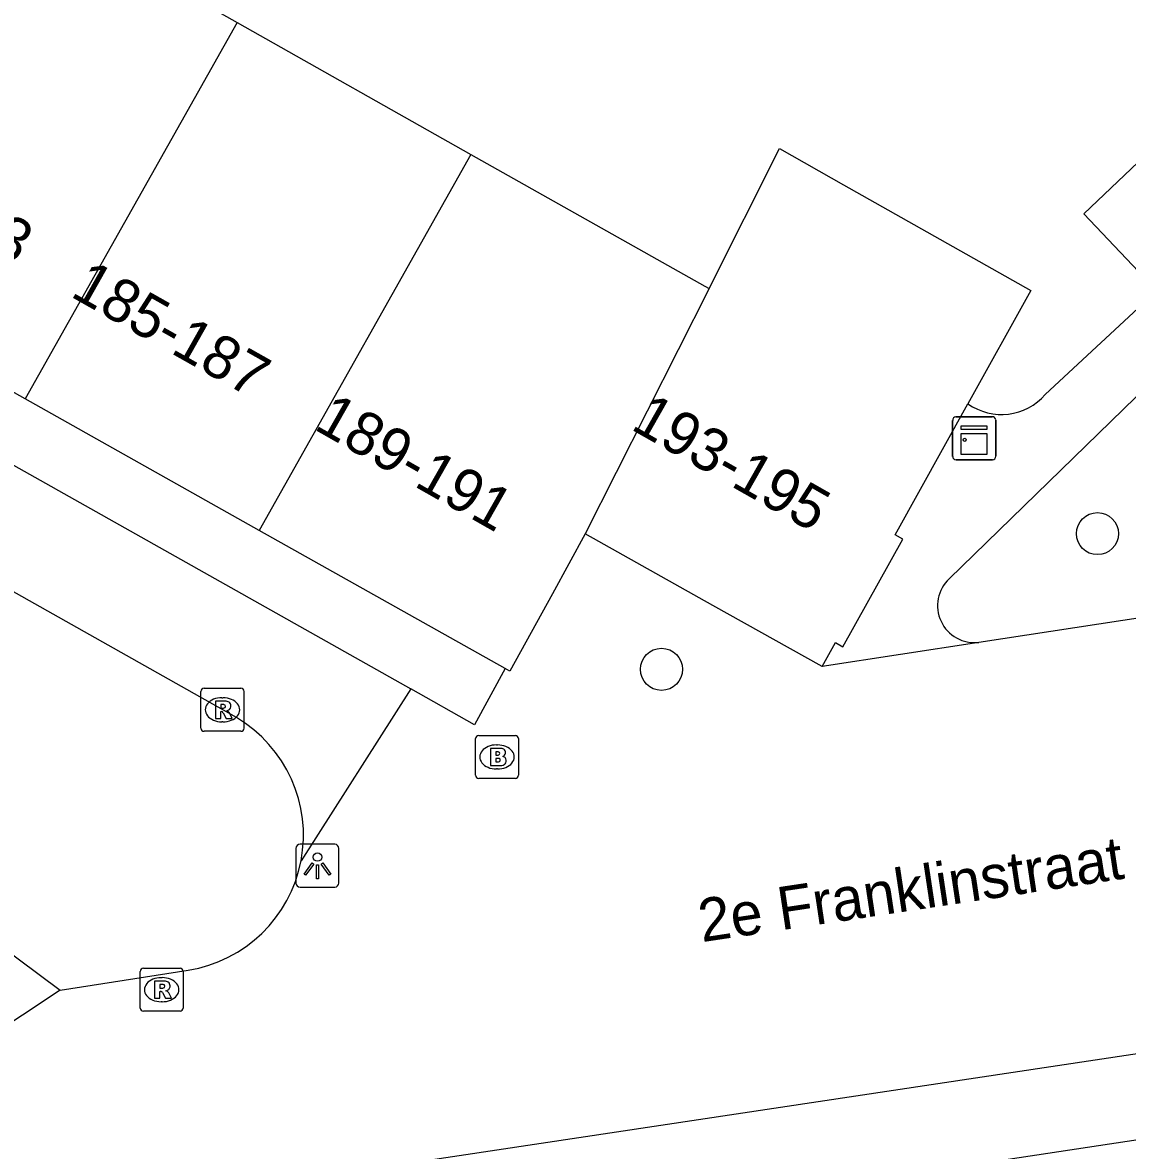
# Model space of a CAD drawing. Extents: x 159280 to 160375, y 384531 to 385872.
# Drawn here: x 159708.26 to 159733.94, y 384897.02 to 384923.23 of the extents above; entities that cross this region are included whole.
import ezdxf

# ---------------------------------------------------------------- set-up
doc = ezdxf.new("R2010")
doc.units = 0
for name, color, linetype in [('IMGEO_Boom', 7, 'Continuous'), ('IMGEO_Brandkraan', 7, 'Continuous'), ('IMGEO_Kast', 7, 'Continuous'), ('IMGEO_Lichtpunt', 7, 'Continuous'), ('IMGEO_Muur', 7, 'Continuous'), ('IMGEO_Openbare_ruimte_label', 7, 'Continuous'), ('IMGEO_Pand', 7, 'Continuous'), ('IMGEO_Pand_nummerreeks', 7, 'Continuous'), ('IMGEO_Rijbaan_lokaal_open', 7, 'Continuous'), ('IMGEO_Rioolput', 7, 'Continuous'), ('IMGEO_Voetpad_open', 7, 'Continuous')]:
    doc.layers.add(name, color=color, linetype=linetype)

msp = doc.modelspace()

# ---------------------------------------------------------------- linework, layer by layer
at = {"layer": 'IMGEO_Boom'}
for centre in [(159733.242, 384911.353), (159723.11, 384908.2)]:
    msp.add_circle(centre, 0.489, dxfattribs=at)
at = {"layer": 'IMGEO_Brandkraan'}
for p, q in [((159718.786, 384905.737), (159718.786, 384906.589)), ((159718.861, 384906.663), (159719.713, 384906.663)), ((159719.787, 384906.589), (159719.787, 384905.737)), ((159719.274, 384906.443), (159719.299, 384906.443)), ((159719.297, 384905.883), (159719.272, 384905.883)), ((159719.713, 384905.663), (159718.861, 384905.663))]:
    msp.add_line(p, q, dxfattribs=at)
for points in [[(159718.786, 384905.737), (159718.786, 384906.589)], [(159718.861, 384906.663), (159719.713, 384906.663)], [(159719.787, 384906.589), (159719.787, 384905.737)], [(159719.134, 384906.363), (159719.134, 384905.963), (159719.347, 384905.963)], [(159719.365, 384906.363), (159719.134, 384906.363)], [(159719.313, 384906.282), (159719.259, 384906.282), (159719.259, 384906.206)], [(159719.259, 384906.206), (159719.312, 384906.206)], [(159719.321, 384906.13), (159719.259, 384906.13), (159719.259, 384906.049)], [(159719.259, 384906.049), (159719.321, 384906.049)], [(159719.713, 384905.663), (159718.861, 384905.663)]]:
    msp.add_lwpolyline(points, dxfattribs=at)
for centre, radius, start, end in [((159718.863, 384906.587), 0.0765, 91.552, 178.448), ((159718.863, 384906.587), 0.0765, 91.552, 178.448), ((159719.711, 384906.587), 0.0765, 1.552, 88.448), ((159719.711, 384906.587), 0.0765, 1.552, 88.448), ((159719.314, 384906.244), 0.0379, 267.8285, 90.9355), ((159719.369, 384906.218), 0.145, 59.4692, 91.5367), ((159719.394, 384906.265), 0.0922, 285.5137, 58.1501), ((159719.322, 384906.089), 0.0404, 269.8759, 90.5077), ((159719.353, 384906.214), 0.251, 268.6676, 293.5347), ((159719.399, 384906.073), 0.105, 301.3115, 78.989), ((159718.863, 384905.739), 0.0765, 181.552, 268.448), ((159718.863, 384905.739), 0.0765, 181.552, 268.448), ((159719.711, 384905.739), 0.0765, 271.552, 358.448), ((159719.711, 384905.739), 0.0765, 271.552, 358.448)]:
    msp.add_arc(centre, radius, start, end, dxfattribs=at)
for centre, major_axis, ratio, start_param, end_param in [((159719.273, 384906.163), (-0.387, 0.002), 0.722429, 4.712389, 7.853982), ((159719.298, 384906.163), (-0.39, 0.002), 0.717154, 1.570796, 4.712389)]:
    msp.add_ellipse(centre, major_axis=major_axis, ratio=ratio, start_param=start_param, end_param=end_param, dxfattribs=at)
at = {"layer": 'IMGEO_Kast'}
for p, q in [((159729.877, 384913.143), (159729.877, 384913.984)), ((159729.877, 384913.984), (159729.877, 384913.143)), ((159729.952, 384914.068), (159730.793, 384914.068)), ((159730.793, 384914.068), (159729.952, 384914.068)), ((159730.877, 384913.993), (159730.877, 384913.152)), ((159730.877, 384913.152), (159730.877, 384913.993)), ((159730.802, 384913.068), (159729.961, 384913.068)), ((159729.961, 384913.068), (159730.802, 384913.068))]:
    msp.add_line(p, q, dxfattribs=at)
for points in [[(159730.072, 384913.858), (159730.672, 384913.858), (159730.672, 384913.773), (159730.072, 384913.773), (159730.072, 384913.858)], [(159730.072, 384913.683), (159730.672, 384913.683), (159730.672, 384913.194), (159730.072, 384913.194), (159730.072, 384913.683)]]:
    msp.add_lwpolyline(points, dxfattribs=at)
msp.add_circle((159730.156, 384913.532), 0.0377, dxfattribs=at)
for centre, start, end in [((159729.955, 384913.99), 92.4484, 184.2845), ((159729.955, 384913.99), 92.4484, 184.2845), ((159730.799, 384913.99), 2.4484, 94.2845), ((159730.799, 384913.99), 2.4484, 94.2845), ((159729.955, 384913.146), 182.4484, 274.2845), ((159729.955, 384913.146), 182.4484, 274.2845), ((159730.799, 384913.146), 272.4484, 4.2845), ((159730.799, 384913.146), 272.4484, 4.2845)]:
    msp.add_arc(centre, 0.0779, start, end, dxfattribs=at)
at = {"layer": 'IMGEO_Lichtpunt'}
for p, q in [((159715.516, 384904.134), (159714.708, 384904.134)), ((159715.516, 384904.134), (159714.708, 384904.134)), ((159714.614, 384904.039), (159714.614, 384903.232)), ((159714.614, 384904.039), (159714.614, 384903.232)), ((159715.61, 384903.232), (159715.61, 384904.039)), ((159715.61, 384903.232), (159715.61, 384904.039)), ((159714.708, 384903.138), (159715.516, 384903.138)), ((159714.708, 384903.138), (159715.516, 384903.138))]:
    msp.add_line(p, q, dxfattribs=at)
for points in [[(159714.988, 384903.703), (159715.027, 384903.675), (159714.839, 384903.413), (159714.801, 384903.44), (159714.988, 384903.703)], [(159715.09, 384903.655), (159715.137, 384903.655), (159715.137, 384903.333), (159715.09, 384903.333), (159715.09, 384903.655)], [(159715.2, 384903.675), (159715.238, 384903.702), (159715.425, 384903.44), (159715.386, 384903.412), (159715.2, 384903.675)]]:
    msp.add_lwpolyline(points, dxfattribs=at)
msp.add_circle((159715.113, 384903.837), 0.0994, dxfattribs=at)
for centre, start, end in [((159714.708, 384904.039), 90, 180), ((159714.708, 384904.039), 90, 180), ((159715.516, 384904.039), 0, 90), ((159715.516, 384904.039), 0, 90), ((159714.708, 384903.232), 180, 270), ((159714.708, 384903.232), 180, 270), ((159715.516, 384903.232), 270, 0), ((159715.516, 384903.232), 270, 360)]:
    msp.add_arc(centre, 0.0946, start, end, dxfattribs=at)
at = {"layer": 'IMGEO_Muur'}
msp.add_lwpolyline([(159734.623, 384916.992), (159732.03, 384914.588)], dxfattribs=at)
msp.add_arc((159731.011, 384915.47), 1.348, 234.7672, 319.1295, dxfattribs=at)
at = {"layer": 'IMGEO_Pand'}
for points in [[(159707.813, 384926.289), (159713.247, 384923.228)], [(159713.247, 384923.228), (159708.322, 384914.484)], [(159713.247, 384923.228), (159718.682, 384920.167)], [(159734.623, 384916.992), (159732.923, 384918.784), (159737.5, 384923.127), (159739.201, 384921.335)], [(159718.682, 384920.167), (159713.76, 384911.429)], [(159718.682, 384920.167), (159724.116, 384917.106), (159724.215, 384917.05)], [(159724.215, 384917.05), (159725.856, 384920.3), (159727.342, 384919.461), (159731.696, 384917.004), (159730.233, 384914.369)], [(159708.322, 384914.484), (159702.884, 384917.538)], [(159724.215, 384917.05), (159721.334, 384911.346)], [(159713.76, 384911.429), (159708.322, 384914.484)], [(159726.842, 384908.261), (159727.153, 384908.821), (159727.328, 384908.724), (159728.717, 384911.225), (159728.542, 384911.323), (159730.233, 384914.369)], [(159719.473, 384908.221), (159713.76, 384911.429)], [(159721.334, 384911.346), (159720.573, 384909.957), (159719.587, 384908.157), (159719.473, 384908.221)], [(159726.842, 384908.261), (159724.304, 384909.683), (159721.334, 384911.346)]]:
    msp.add_lwpolyline(points, dxfattribs=at)
at = {"layer": 'IMGEO_Rijbaan_lokaal_open'}
msp.add_lwpolyline([(159737.874, 384897.82), (159708.784, 384893.426)], dxfattribs=at)
at = {"layer": 'IMGEO_Rioolput'}
for p, q in [((159712.405, 384906.833), (159712.405, 384907.685)), ((159712.48, 384907.759), (159713.332, 384907.759)), ((159712.893, 384907.539), (159712.918, 384907.539)), ((159713.406, 384907.685), (159713.406, 384906.833)), ((159713.332, 384906.759), (159712.48, 384906.759)), ((159712.916, 384906.979), (159712.891, 384906.979)), ((159711.067, 384901.254), (159711.919, 384901.254)), ((159710.992, 384900.328), (159710.992, 384901.18)), ((159711.48, 384901.034), (159711.505, 384901.034)), ((159711.993, 384901.18), (159711.993, 384900.328)), ((159711.503, 384900.474), (159711.478, 384900.474)), ((159711.919, 384900.254), (159711.067, 384900.254))]:
    msp.add_line(p, q, dxfattribs=at)
for points in [[(159712.405, 384906.833), (159712.405, 384907.685)], [(159712.48, 384907.759), (159713.332, 384907.759)], [(159713.406, 384907.685), (159713.406, 384906.833)], [(159712.994, 384907.457), (159712.742, 384907.459), (159712.742, 384907.059)], [(159712.92, 384907.378), (159712.866, 384907.378), (159712.866, 384907.297)], [(159712.866, 384907.297), (159712.918, 384907.297)], [(159712.742, 384907.059), (159712.866, 384907.059), (159712.866, 384907.221), (159712.877, 384907.221)], [(159712.924, 384907.192), (159712.995, 384907.059), (159713.135, 384907.059), (159713.07, 384907.185)], [(159713.332, 384906.759), (159712.48, 384906.759)], [(159711.067, 384901.254), (159711.919, 384901.254)], [(159710.992, 384900.328), (159710.992, 384901.18)], [(159711.993, 384901.18), (159711.993, 384900.328)], [(159711.581, 384900.952), (159711.329, 384900.954), (159711.329, 384900.554)], [(159711.329, 384900.554), (159711.453, 384900.554), (159711.453, 384900.716), (159711.464, 384900.716)], [(159711.507, 384900.873), (159711.453, 384900.873), (159711.453, 384900.792)], [(159711.453, 384900.792), (159711.505, 384900.792)], [(159711.511, 384900.687), (159711.582, 384900.554), (159711.722, 384900.554), (159711.657, 384900.68)], [(159711.919, 384900.254), (159711.067, 384900.254)]]:
    msp.add_lwpolyline(points, dxfattribs=at)
for centre, radius, start, end in [((159712.482, 384907.683), 0.0765, 91.552, 178.448), ((159712.482, 384907.683), 0.0765, 91.552, 178.448), ((159713.33, 384907.683), 0.0765, 1.552, 88.448), ((159713.33, 384907.683), 0.0765, 1.552, 88.448), ((159712.902, 384907.486), 0.19, 274.7715, 282.9687), ((159712.926, 384907.282), 0.0964, 77.0061, 93.1865), ((159712.94, 384907.339), 0.0378, 276.6634, 79.6772), ((159712.993, 384907.347), 0.109, 350.3612, 89.416), ((159712.991, 384907.347), 0.112, 277.5842, 350.9817), ((159712.876, 384907.168), 0.0533, 26.0293, 88.6989), ((159712.975, 384907.132), 0.108, 29.5134, 73.7905), ((159712.482, 384906.835), 0.0765, 181.552, 268.448), ((159712.482, 384906.835), 0.0765, 181.552, 268.448), ((159713.33, 384906.835), 0.0765, 271.552, 358.448), ((159713.33, 384906.835), 0.0765, 271.552, 358.448), ((159711.069, 384901.178), 0.0765, 91.552, 178.448), ((159711.069, 384901.178), 0.0765, 91.552, 178.448), ((159711.917, 384901.178), 0.0765, 1.552, 88.448), ((159711.917, 384901.178), 0.0765, 1.552, 88.448), ((159711.463, 384900.663), 0.0533, 26.0293, 88.6989), ((159711.489, 384900.981), 0.19, 274.7715, 282.9687), ((159711.513, 384900.777), 0.0964, 77.0061, 93.1865), ((159711.527, 384900.834), 0.0378, 276.6634, 79.6772), ((159711.58, 384900.842), 0.109, 350.3612, 89.416), ((159711.578, 384900.842), 0.112, 277.5842, 350.9817), ((159711.562, 384900.627), 0.108, 29.5134, 73.7905), ((159711.069, 384900.33), 0.0765, 181.552, 268.448), ((159711.069, 384900.33), 0.0765, 181.552, 268.448), ((159711.917, 384900.33), 0.0765, 271.552, 358.448), ((159711.917, 384900.33), 0.0765, 271.552, 358.448)]:
    msp.add_arc(centre, radius, start, end, dxfattribs=at)
for centre, major_axis, ratio, start_param, end_param in [((159712.892, 384907.259), (-0.387, 0.002), 0.722429, 4.712389, 7.853982), ((159712.917, 384907.259), (-0.39, 0.002), 0.717154, 1.570796, 4.712389), ((159711.479, 384900.754), (-0.387, 0.002), 0.722429, 4.712389, 7.853982), ((159711.504, 384900.754), (-0.39, 0.002), 0.717154, 1.570796, 4.712389)]:
    msp.add_ellipse(centre, major_axis=major_axis, ratio=ratio, start_param=start_param, end_param=end_param, dxfattribs=at)
at = {"layer": 'IMGEO_Voetpad_open'}
for points in [[(159654.078, 384944.948), (159653.389, 384943.716), (159717.281, 384907.744)], [(159713.23, 384907.077), (159694.777, 384917.475), (159694.362, 384916.747)], [(159732.03, 384914.588), (159734.623, 384916.992)], [(159734.422, 384914.804), (159729.797, 384910.306)], [(159737.079, 384909.822), (159735.507, 384909.592), (159730.485, 384908.825)], [(159730.485, 384908.825), (159726.842, 384908.261)], [(159719.473, 384908.221), (159718.765, 384906.908), (159717.281, 384907.744)], [(159699.55, 384907.887), (159709.133, 384900.743)], [(159717.281, 384907.744), (159714.732, 384903.749)], [(159709.133, 384900.743), (159712.108, 384901.21)], [(159709.133, 384900.743), (159708.256, 384900.166), (159707.111, 384899.413)], [(159709.185, 384895.515), (159736.842, 384899.677)]]:
    msp.add_lwpolyline(points, dxfattribs=at)
for centre, radius, start, end in [((159731.011, 384915.47), 1.348, 234.7672, 319.1295), ((159730.386, 384909.679), 0.86, 133.1994, 276.6351), ((159711.618, 384904.346), 3.171, 349.1404, 59.441), ((159711.617, 384904.343), 3.172, 278.9133, 349.2004)]:
    msp.add_arc(centre, radius, start, end, dxfattribs=at)

# ---------------------------------------------------------------- texts
at = {"layer": 'IMGEO_Openbare_ruimte_label'}
msp.add_text('2e Franklinstraat', height=1, rotation=8.5676, dxfattribs=at).set_placement((159724.047, 384901.857))
at = {"layer": 'IMGEO_Pand_nummerreeks'}
for s, rotation, p in [('181-183', 330.7505, (159703.835, 384919.988)), ('185-187', 330.5557, (159709.343, 384916.88)), ('189-191', 330.3953, (159715.004, 384913.793)), ('193-195', 330.401, (159722.367, 384913.793))]:
    msp.add_text(s, height=1, rotation=rotation, dxfattribs=at).set_placement(p)

doc.saveas('drawing.dxf')
